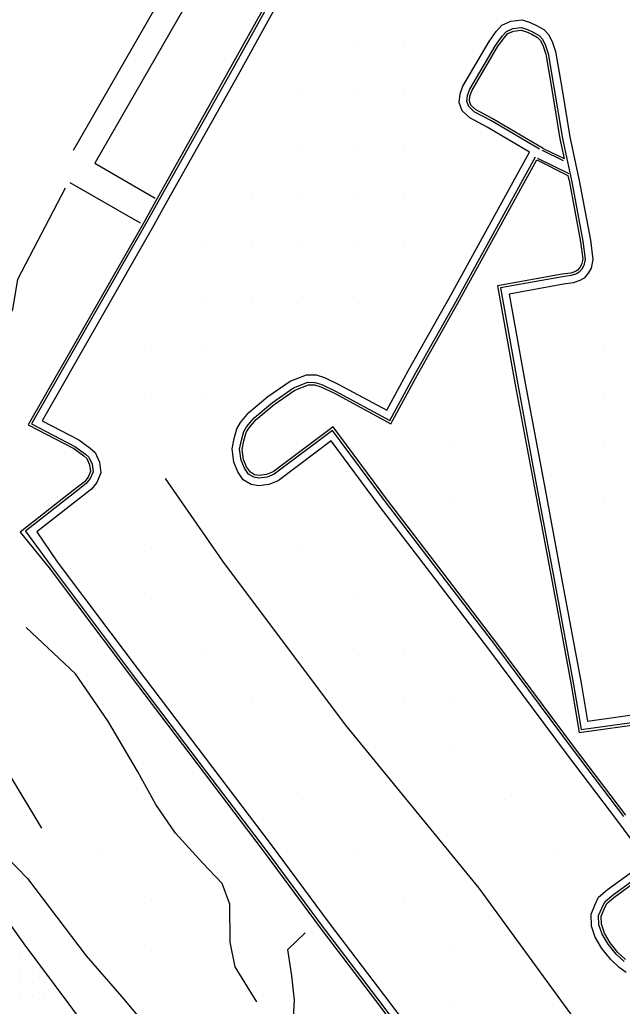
# Model space of a CAD drawing. Extents: x 1762120 to 1766775, y 709485 to 712965.
# Drawn here: x 1763623.7 to 1763743.4, y 712029.1 to 712225.1 of the extents above; entities that cross this region are included whole.
import ezdxf

# ---------------------------------------------------------------- set-up
doc = ezdxf.new("R2010")
doc.units = 0
for name, color, linetype in [('Exist DTM QL2 LIDAR Elevation Point', 7, 'Continuous'), ('Exist DTM Scan Elevation Point', 7, 'Continuous'), ('Exist Roads EOP', 7, 'Continuous'), ('PH Exist DTM Breakline', 7, 'Continuous')]:
    doc.layers.add(name, color=color, linetype=linetype)

msp = doc.modelspace()

# ---------------------------------------------------------------- linework, layer by layer
at = {"layer": 'Exist DTM QL2 LIDAR Elevation Point'}
for p, q in [((1763689.94, 712220.12), (1763689.94, 712220.12)), ((1763699.95, 712220.12), (1763699.95, 712220.12)), ((1763679.94, 712210.12), (1763679.94, 712210.12)), ((1763689.94, 712210.12), (1763689.94, 712210.12)), ((1763699.94, 712210.12), (1763699.94, 712210.12)), ((1763679.94, 712200.12), (1763679.94, 712200.12)), ((1763689.94, 712200.12), (1763689.94, 712200.12)), ((1763699.94, 712200.12), (1763699.94, 712200.12)), ((1763669.94, 712190.12), (1763669.94, 712190.12)), ((1763679.94, 712190.12), (1763679.94, 712190.12)), ((1763689.94, 712190.12), (1763689.94, 712190.12)), ((1763699.94, 712190.12), (1763699.94, 712190.12)), ((1763659.94, 712180.11), (1763659.94, 712180.11)), ((1763669.94, 712180.11), (1763669.94, 712180.11)), ((1763679.94, 712180.11), (1763679.94, 712180.11)), ((1763689.94, 712180.11), (1763689.94, 712180.11)), ((1763699.94, 712180.11), (1763699.94, 712180.11)), ((1763659.94, 712170.11), (1763659.94, 712170.11)), ((1763669.94, 712170.11), (1763669.94, 712170.11)), ((1763679.94, 712170.11), (1763679.94, 712170.11)), ((1763689.94, 712170.11), (1763689.94, 712170.11)), ((1763649.94, 712160.11), (1763649.94, 712160.11)), ((1763659.94, 712160.11), (1763659.94, 712160.11)), ((1763739.95, 712160.11), (1763739.95, 712160.11)), ((1763649.94, 712150.11), (1763649.94, 712150.11)), ((1763659.94, 712150.11), (1763659.94, 712150.11)), ((1763739.95, 712150.11), (1763739.95, 712150.11)), ((1763709.95, 712140.11), (1763709.95, 712140.11)), ((1763739.95, 712140.11), (1763739.95, 712140.11)), ((1763709.95, 712130.11), (1763709.95, 712130.11)), ((1763739.95, 712130.11), (1763739.95, 712130.11)), ((1763649.94, 712120.11), (1763649.94, 712120.11)), ((1763679.94, 712120.11), (1763679.94, 712120.11)), ((1763649.94, 712110.11), (1763649.94, 712110.11)), ((1763689.94, 712110.11), (1763689.94, 712110.11)), ((1763659.94, 712100.1), (1763659.94, 712100.1)), ((1763689.94, 712100.1), (1763689.94, 712100.1)), ((1763699.94, 712100.1), (1763699.94, 712100.1)), ((1763669.94, 712090.1), (1763669.94, 712090.1)), ((1763699.94, 712090.1), (1763699.94, 712090.1)), ((1763709.95, 712090.1), (1763709.95, 712090.1)), ((1763709.95, 712080.1), (1763709.95, 712080.1)), ((1763679.94, 712070.1), (1763679.94, 712070.1)), ((1763719.95, 712070.1), (1763719.95, 712070.1)), ((1763639.94, 712060.1), (1763639.94, 712060.1)), ((1763689.94, 712060.1), (1763689.94, 712060.1)), ((1763729.95, 712060.1), (1763729.95, 712060.1)), ((1763649.94, 712050.1), (1763649.94, 712050.1)), ((1763699.94, 712050.1), (1763699.94, 712050.1)), ((1763649.94, 712040.1), (1763649.94, 712040.1)), ((1763709.95, 712040.1), (1763709.95, 712040.1)), ((1763709.95, 712030.1), (1763709.95, 712030.1))]:
    msp.add_line(p, q, dxfattribs=at)
at = {"layer": 'Exist DTM Scan Elevation Point'}
for p, q in [((1763623.75, 712041.25), (1763623.75, 712041.25)), ((1763623.75, 712038.75), (1763623.75, 712038.75)), ((1763623.75, 712036.25), (1763623.75, 712036.25)), ((1763626.25, 712036.25), (1763626.25, 712036.25)), ((1763623.75, 712033.75), (1763623.75, 712033.75)), ((1763626.25, 712033.75), (1763626.25, 712033.75)), ((1763628.75, 712033.75), (1763628.75, 712033.75)), ((1763623.75, 712031.25), (1763623.75, 712031.25)), ((1763626.25, 712031.25), (1763626.25, 712031.25)), ((1763628.75, 712031.25), (1763628.75, 712031.25)), ((1763631.25, 712031.25), (1763631.25, 712031.25))]:
    msp.add_line(p, q, dxfattribs=at)
at = {"layer": 'Exist Roads EOP'}
msp.add_lwpolyline([(1763747.79, 711873.59), (1763737.7, 711887.01), (1763729.11, 711899.3), (1763715.58, 711917.63), (1763702.32, 711935.93), (1763693.48, 711948.05), (1763684.59, 711960.12), (1763669.29, 711981.36), (1763660.19, 711993.27), (1763651.23, 712005.28), (1763642.44, 712017.42), (1763633.55, 712029.49), (1763624.62, 712041.51), (1763615.86, 712053.66), (1763612.5, 712058.49)], dxfattribs=at)
at = {"layer": 'PH Exist DTM Breakline'}
for p, q in [((1763660.58, 712244.76), (1763634.33, 712199.07)), ((1763664.92, 712242.27), (1763638.67, 712196.58)), ((1763727.48, 712199.15), (1763731.68, 712197.12)), ((1763727.66, 712199.52), (1763731.86, 712197.49)), ((1763638.67, 712196.58), (1763650.65, 712189.6)), ((1763726.39, 712197.23), (1763732.59, 712194.13)), ((1763726.58, 712197.6), (1763732.77, 712194.51)), ((1763647.7, 712184.65), (1763633.73, 712192.65)), ((1763623.84, 712123.26), (1763629.55, 712116.2)), ((1763624.9, 712123.46), (1763629.95, 712116.5)), ((1763627.12, 712123.31), (1763631.15, 712117.4))]:
    msp.add_line(p, q, dxfattribs=at)
for points in [[(1763674.12, 712230.96), (1763665.67, 712215.69), (1763650.4, 712188.48), (1763648.56, 712185.13), (1763625.4, 712144.59), (1763634.45, 712139.89), (1763636.48, 712138.41), (1763637.05, 712137.88), (1763637.61, 712136.65), (1763637.78, 712135.35), (1763637.31, 712134.17), (1763636.6, 712133.27), (1763634.35, 712131.55), (1763623.84, 712123.26)], [(1763674.56, 712230.72), (1763666.11, 712215.45), (1763650.84, 712188.23), (1763648.99, 712184.89), (1763626.09, 712144.79), (1763634.71, 712140.32), (1763636.8, 712138.79), (1763637.46, 712138.18), (1763638.1, 712136.78), (1763638.29, 712135.29), (1763637.75, 712133.92), (1763636.95, 712132.91), (1763634.66, 712131.16), (1763624.9, 712123.46)], [(1763675.87, 712229.99), (1763667.42, 712214.72), (1763652.15, 712187.5), (1763650.3, 712184.15), (1763628.17, 712145.4), (1763635.5, 712141.6), (1763637.75, 712139.95), (1763638.7, 712139.08), (1763639.56, 712137.2), (1763639.82, 712135.09), (1763639.06, 712133.16), (1763638.01, 712131.83), (1763635.58, 712129.97), (1763627.12, 712123.31)], [(1763628.15, 712064.49), (1763615.65, 712085.04), (1763606.19, 712103.73), (1763596.77, 712137.18), (1763583.41, 712158.25), (1763568.87, 712181.05), (1763559.6, 712201), (1763559.98, 712208.67), (1763571.44, 712227.82)], [(1763744.15, 712035.83), (1763742.78, 712036.81), (1763741.06, 712038.42), (1763739.35, 712040.55), (1763738, 712042.79), (1763737.26, 712045.03), (1763737.18, 712047.38), (1763737.96, 712049.2), (1763738.67, 712050.74), (1763740.43, 712052.27), (1763748.3, 712058), (1763742.52, 712065.87), (1763732.31, 712079.31), (1763717.06, 712099.76), (1763706.25, 712113.97), (1763695.18, 712128.42), (1763685.56, 712141.39), (1763675.03, 712133.48), (1763673.23, 712132.75), (1763671.23, 712132.49), (1763669.68, 712132.73), (1763668.12, 712133.68), (1763667.02, 712135.29), (1763666.23, 712137.17), (1763665.89, 712139.8), (1763666.32, 712141.9), (1763666.87, 712143.81), (1763667.55, 712145.08), (1763669.25, 712147.07), (1763673.02, 712150.2), (1763677.41, 712153.26), (1763680.69, 712154.55), (1763682.61, 712154.52), (1763684.26, 712153.99), (1763687.12, 712152.64), (1763696.61, 712147.48), (1763700.95, 712155.47), (1763709, 712169.74), (1763724.97, 712198.78), (1763716.58, 712203.71), (1763713.1, 712205.57), (1763711.6, 712206.98), (1763711, 712208.64), (1763711.17, 712210.33), (1763711.73, 712211.9), (1763716.96, 712220.77), (1763718.37, 712222.75), (1763719.48, 712223.96), (1763721.28, 712224.78), (1763723.51, 712225.02), (1763725.09, 712224.53), (1763726.36, 712223.95), (1763727.82, 712223.12), (1763728.79, 712222.07), (1763729.55, 712220.54), (1763730.13, 712218.73), (1763731.36, 712211.54), (1763732.99, 712201.78), (1763734.79, 712193.43)], [(1763726.98, 712199.34), (1763717.31, 712205.02), (1763713.98, 712206.8), (1763712.89, 712207.82), (1763712.53, 712208.83), (1763712.64, 712210), (1763713.09, 712211.26), (1763718.21, 712219.95), (1763719.54, 712221.81), (1763720.38, 712222.72), (1763721.68, 712223.31), (1763723.36, 712223.5), (1763724.55, 712223.13), (1763725.68, 712222.62), (1763726.87, 712221.93), (1763727.54, 712221.21), (1763728.16, 712219.98), (1763728.67, 712218.37), (1763729.88, 712211.29), (1763731.51, 712201.5), (1763733.32, 712193.12)], [(1763727.66, 712199.52), (1763717.56, 712205.46), (1763714.27, 712207.21), (1763713.32, 712208.1), (1763713.03, 712208.9), (1763713.13, 712209.89), (1763713.55, 712211.05), (1763718.63, 712219.67), (1763719.93, 712221.49), (1763720.68, 712222.31), (1763721.82, 712222.83), (1763723.32, 712222.99), (1763724.37, 712222.66), (1763725.45, 712222.17), (1763726.56, 712221.54), (1763727.13, 712220.92), (1763727.69, 712219.79), (1763728.19, 712218.25), (1763729.38, 712211.21), (1763731.02, 712201.41), (1763731.86, 712197.49)], [(1763743.72, 712066.76), (1763733.51, 712080.21), (1763718.26, 712100.66), (1763707.45, 712114.88), (1763696.38, 712129.33), (1763685.86, 712143.5), (1763674.29, 712134.8), (1763672.85, 712134.22), (1763671.24, 712134), (1763670.2, 712134.17), (1763669.17, 712134.79), (1763668.34, 712136.01), (1763667.69, 712137.57), (1763667.41, 712139.74), (1763667.77, 712141.54), (1763668.26, 712143.24), (1763668.79, 712144.23), (1763670.31, 712146), (1763673.93, 712149.01), (1763678.12, 712151.93), (1763680.97, 712153.04), (1763682.36, 712153.03), (1763683.71, 712152.59), (1763686.44, 712151.3), (1763697.21, 712145.45), (1763702.26, 712154.74), (1763710.31, 712169.01), (1763726.17, 712197.86)], [(1763744.12, 712067.06), (1763733.91, 712080.51), (1763718.66, 712100.97), (1763707.84, 712115.19), (1763696.78, 712129.63), (1763685.96, 712144.2), (1763674.04, 712135.24), (1763672.72, 712134.7), (1763671.25, 712134.51), (1763670.38, 712134.65), (1763669.53, 712135.16), (1763668.78, 712136.25), (1763668.17, 712137.7), (1763667.91, 712139.72), (1763668.26, 712141.42), (1763668.73, 712143.05), (1763669.21, 712143.94), (1763670.66, 712145.65), (1763674.23, 712148.61), (1763678.36, 712151.49), (1763681.06, 712152.54), (1763682.28, 712152.53), (1763683.52, 712152.13), (1763686.21, 712150.86), (1763697.41, 712144.77), (1763702.7, 712154.5), (1763710.75, 712168.76), (1763726.39, 712197.23)], [(1763732.59, 712194.13), (1763732.83, 712193.01)], [(1763732.83, 712193.12), (1763735.08, 712180.98), (1763735.54, 712177.52), (1763735.3, 712176.44), (1763734.94, 712175.83), (1763734.52, 712175.3), (1763734.1, 712175.07), (1763733.16, 712174.74), (1763731.43, 712174.51), (1763718.62, 712172.19), (1763722.14, 712152.53), (1763726.09, 712131.36), (1763729.44, 712113.43), (1763733.24, 712092.92), (1763734.81, 712083.5), (1763748.14, 712085.35)], [(1763733.32, 712193.21), (1763735.57, 712181.06), (1763736.05, 712177.5), (1763735.77, 712176.26), (1763735.35, 712175.55), (1763734.85, 712174.91), (1763734.31, 712174.61), (1763733.27, 712174.25), (1763731.51, 712174.01), (1763719.2, 712171.79), (1763722.63, 712152.62), (1763726.58, 712131.45), (1763729.93, 712113.52), (1763733.73, 712093), (1763735.23, 712084.06), (1763748.16, 712085.85)], [(1763734.79, 712193.49), (1763737.05, 712181.29), (1763737.57, 712177.43), (1763737.18, 712175.7), (1763736.59, 712174.7), (1763735.85, 712173.75), (1763734.93, 712173.24), (1763733.62, 712172.79), (1763731.74, 712172.53), (1763720.94, 712170.58), (1763724.11, 712152.89), (1763728.05, 712131.73), (1763731.41, 712113.79), (1763735.21, 712093.26), (1763736.47, 712085.74), (1763748.21, 712087.38)], [(1763604.76, 712166.26), (1763611.53, 712162.35), (1763616.11, 712161.92), (1763619.7, 712163.82), (1763622.34, 712167.5), (1763623.39, 712173.56), (1763632.85, 712191.69)], [(1763652.62, 712133.95), (1763663.97, 712117.49), (1763688.38, 712085), (1763714.92, 712052.58), (1763732.89, 712027.83), (1763743.15, 712014.38)], [(1763631.15, 712117.4), (1763647.27, 712095.98), (1763662.03, 712076.51), (1763673.65, 712061.19), (1763685.2, 712045.61), (1763695.98, 712031.46), (1763706.79, 712017.1), (1763711.9, 712010.33), (1763717.37, 712003.13), (1763723.01, 711995.55)], [(1763629.55, 712116.2), (1763645.67, 712094.77), (1763660.44, 712075.3), (1763672.05, 712059.99), (1763683.6, 712044.41), (1763694.39, 712030.26), (1763705.19, 712015.9), (1763710.3, 712009.12), (1763715.77, 712001.93), (1763721.24, 711994.58)], [(1763629.95, 712116.5), (1763646.07, 712095.07), (1763660.84, 712075.6), (1763672.45, 712060.29), (1763684, 712044.71), (1763694.79, 712030.56), (1763705.59, 712016.2), (1763710.7, 712009.43), (1763716.17, 712002.23), (1763721.62, 711994.9)], [(1763670.84, 712029.97), (1763668.98, 712032.97), (1763666.53, 712036.94), (1763665.53, 712041.85), (1763665.44, 712049.39), (1763663.92, 712053.46), (1763660.01, 712057.57), (1763654.64, 712063.46), (1763650.75, 712069.15), (1763647.12, 712075.77), (1763641.24, 712085.82), (1763634.78, 712095.14), (1763625, 712104.34)], [(1763608.32, 712075.68), (1763617, 712062.98), (1763625.27, 712054.48), (1763636.92, 712039.14), (1763644, 712030.95), (1763651.19, 712022.41), (1763656.8, 712013.93), (1763665.64, 712002.17), (1763673.13, 711991.78), (1763679.61, 711982.86), (1763685.09, 711975.15), (1763690.41, 711968.3)], [(1763743.74, 712037.97), (1763742.17, 712039.44), (1763740.58, 712041.41), (1763739.37, 712043.42), (1763738.75, 712045.3), (1763738.69, 712047.1), (1763739.33, 712048.59), (1763739.9, 712049.82), (1763741.37, 712051.09), (1763750.4, 712057.68)], [(1763744.06, 712038.36), (1763742.53, 712039.78), (1763741, 712041.69), (1763739.83, 712043.63), (1763739.25, 712045.38), (1763739.19, 712047.01), (1763739.79, 712048.39), (1763740.3, 712049.51), (1763741.68, 712050.7), (1763751.1, 712057.57)], [(1763680.67, 712006.37), (1763676.12, 712010.52), (1763674.78, 712014.9), (1763675.84, 712020.62), (1763678.01, 712025.78), (1763678.28, 712030.28), (1763677.76, 712035.12), (1763677, 712040.4), (1763680.39, 712043.68)]]:
    msp.add_lwpolyline(points, dxfattribs=at)

doc.saveas('drawing.dxf')
